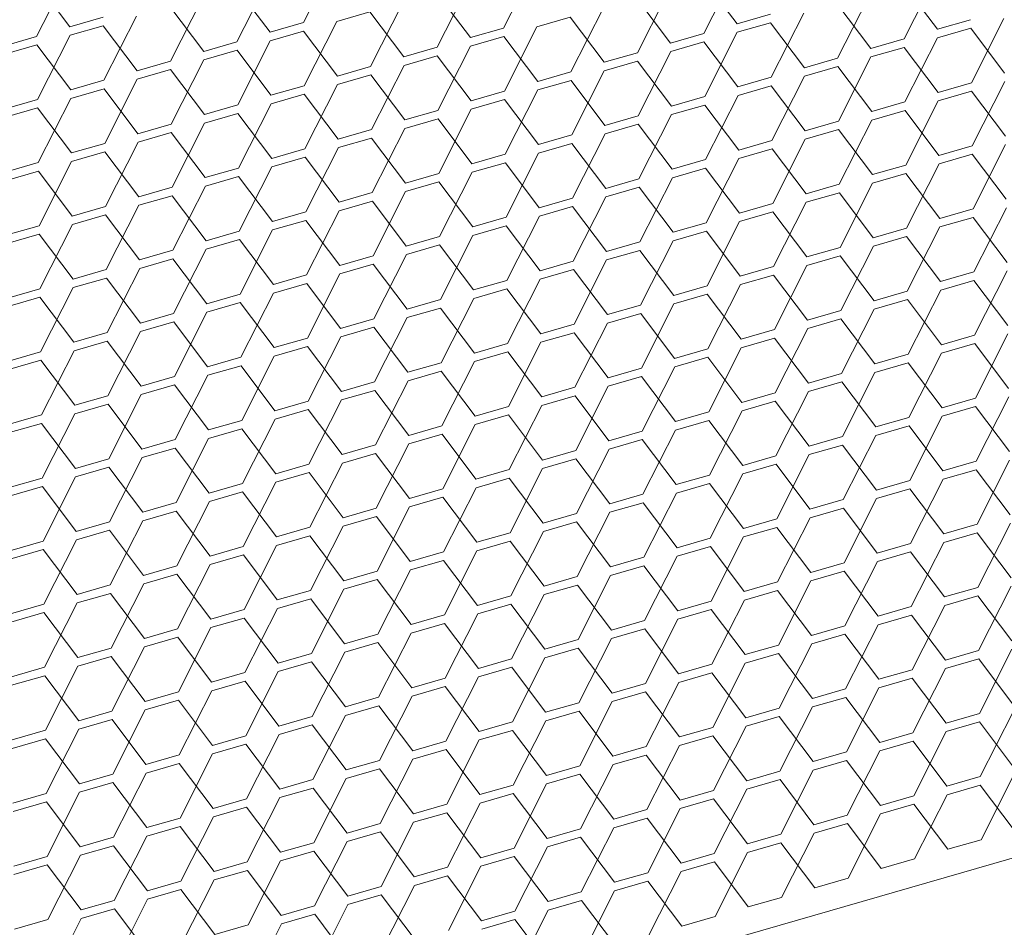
# Model space of a CAD drawing. Header units: millimetres. Extents: x 3925 to 5043, y -86 to 778.
# Tile 319 of 439: x 4962 to 4969, y 326 to 332. Entities that reach past the tile are written whole.
import ezdxf

# ---------------------------------------------------------------- set-up
doc = ezdxf.new("R2010")
doc.units = ezdxf.units.MM
doc.header["$LTSCALE"] = 46.255
doc.layers.add('H30K-DUST-FIDXF_CONTINUOUS_LINE', color=7, linetype='CONTINUOUS')

msp = doc.modelspace()

# ---------------------------------------------------------------- linework, layer by layer
at = {"layer": 'H30K-DUST-FIDXF_CONTINUOUS_LINE', "color": 7, "linetype": 'Continuous', "lineweight": 0}
for p, q in [((5007.8034, 337.9865), (4944.5659, 319.7087)), ((4964.0042, 332.2703), (4964.2215, 332.699)), ((4965.3409, 332.2342), (4965.5582, 332.6629)), ((4966.6775, 332.1981), (4966.8948, 332.6267)), ((4962.2238, 332.1782), (4962.4411, 332.6069)), ((4963.5605, 332.1421), (4963.7777, 332.5707)), ((4966.8994, 332.2622), (4966.6729, 332.5626)), ((4968.0142, 332.1619), (4968.2315, 332.5906)), ((4962.4457, 332.2423), (4962.2192, 332.5427)), ((4963.7824, 332.2062), (4963.5559, 332.5066)), ((4964.8971, 332.1059), (4965.1144, 332.5346)), ((4966.2338, 332.0698), (4966.451, 332.4985)), ((4968.2361, 332.2261), (4968.0096, 332.5265)), ((4963.1167, 332.0138), (4963.334, 332.4425)), ((4965.119, 332.1701), (4964.8925, 332.4705)), ((4966.4557, 332.1339), (4966.2291, 332.4343)), ((4967.5704, 332.0337), (4967.7877, 332.4623)), ((4963.3386, 332.0779), (4963.1121, 332.3783)), ((4964.4533, 331.9777), (4964.6706, 332.4063)), ((4965.79, 331.9415), (4966.0073, 332.3702)), ((4967.7923, 332.0978), (4967.5658, 332.3982)), ((4962.4457, 332.2423), (4962.6676, 332.3065)), ((4962.6729, 331.8855), (4962.8902, 332.3142)), ((4964.4487, 332.3422), (4964.2268, 332.2781)), ((4964.6752, 332.0418), (4964.4487, 332.3422)), ((4965.7854, 332.3061), (4965.5635, 332.2419)), ((4966.0119, 332.0057), (4965.7854, 332.3061)), ((4966.8994, 332.2622), (4967.1213, 332.3263)), ((4967.1266, 331.9054), (4967.3439, 332.3341)), ((4968.4633, 331.8693), (4968.6806, 332.2979)), ((4962.6683, 332.2501), (4962.4464, 332.1859)), ((4962.8948, 331.9497), (4962.6683, 332.2501)), ((4963.7824, 332.2062), (4964.0042, 332.2703)), ((4964.0096, 331.8494), (4964.2268, 332.2781)), ((4965.119, 332.1701), (4965.3409, 332.2342)), ((4965.3462, 331.8133), (4965.5635, 332.2419)), ((4967.122, 332.2699), (4966.9001, 332.2058)), ((4967.3485, 331.9695), (4967.122, 332.2699)), ((4968.2361, 332.2261), (4968.458, 332.2902)), ((4968.4587, 332.2338), (4968.2368, 332.1697)), ((4968.6852, 331.9334), (4968.4587, 332.2338)), ((4962.0019, 332.1141), (4962.2238, 332.1782)), ((4962.2292, 331.7573), (4962.4464, 332.1859)), ((4964.005, 332.2139), (4963.7831, 332.1498)), ((4964.2315, 331.9135), (4964.005, 332.2139)), ((4965.3416, 332.1778), (4965.1197, 332.1137)), ((4965.5681, 331.8774), (4965.3416, 332.1778)), ((4966.4557, 332.1339), (4966.6775, 332.1981)), ((4966.6829, 331.7771), (4966.9001, 332.2058)), ((4968.0195, 331.741), (4968.2368, 332.1697)), ((4962.2245, 332.1218), (4962.0027, 332.0577)), ((4962.451, 331.8214), (4962.2245, 332.1218)), ((4963.3386, 332.0779), (4963.5605, 332.1421)), ((4963.5658, 331.7211), (4963.7831, 332.1498)), ((4964.6752, 332.0418), (4964.8971, 332.1059)), ((4964.9025, 331.685), (4965.1197, 332.1137)), ((4966.6783, 332.1417), (4966.4564, 332.0775)), ((4966.9048, 331.8413), (4966.6783, 332.1417)), ((4967.7923, 332.0978), (4968.0142, 332.1619)), ((4968.0149, 332.1055), (4967.793, 332.0414)), ((4968.2414, 331.8051), (4968.0149, 332.1055)), ((4963.5612, 332.0857), (4963.3393, 332.0215)), ((4963.7877, 331.7853), (4963.5612, 332.0857)), ((4964.8978, 332.0495), (4964.6759, 331.9854)), ((4965.1243, 331.7491), (4964.8978, 332.0495)), ((4966.0119, 332.0057), (4966.2338, 332.0698)), ((4966.2391, 331.6489), (4966.4564, 332.0775)), ((4967.3485, 331.9695), (4967.5704, 332.0337)), ((4967.5757, 331.6127), (4967.793, 332.0414)), ((4962.8948, 331.9497), (4963.1167, 332.0138)), ((4963.122, 331.5929), (4963.3393, 332.0215)), ((4964.2315, 331.9135), (4964.4533, 331.9777)), ((4964.4587, 331.5567), (4964.6759, 331.9854)), ((4966.2345, 332.0134), (4966.0126, 331.9493)), ((4966.461, 331.713), (4966.2345, 332.0134)), ((4967.5711, 331.9773), (4967.3492, 331.9131)), ((4967.7976, 331.6769), (4967.5711, 331.9773)), ((4963.1174, 331.9574), (4962.8955, 331.8933)), ((4963.3439, 331.657), (4963.1174, 331.9574)), ((4964.4541, 331.9213), (4964.2322, 331.8571)), ((4964.6806, 331.6209), (4964.4541, 331.9213)), ((4965.5681, 331.8774), (4965.79, 331.9415)), ((4965.7953, 331.5206), (4966.0126, 331.9493)), ((4966.9048, 331.8413), (4967.1266, 331.9054)), ((4967.132, 331.4845), (4967.3492, 331.9131)), ((4962.451, 331.8214), (4962.6729, 331.8855)), ((4962.6783, 331.4646), (4962.8955, 331.8933)), ((4963.7877, 331.7853), (4964.0096, 331.8494)), ((4964.0149, 331.4285), (4964.2322, 331.8571)), ((4965.7907, 331.8851), (4965.5688, 331.821)), ((4966.0172, 331.5847), (4965.7907, 331.8851)), ((4967.1274, 331.849), (4966.9055, 331.7849)), ((4967.3539, 331.5486), (4967.1274, 331.849)), ((4968.2414, 331.8051), (4968.4633, 331.8693)), ((4968.4686, 331.4483), (4968.6859, 331.877)), ((4962.6736, 331.8291), (4962.4518, 331.765)), ((4962.9001, 331.5287), (4962.6736, 331.8291)), ((4964.0103, 331.793), (4963.7884, 331.7289)), ((4964.2368, 331.4926), (4964.0103, 331.793)), ((4965.1243, 331.7491), (4965.3462, 331.8133)), ((4965.3516, 331.3923), (4965.5688, 331.821)), ((4966.461, 331.713), (4966.6829, 331.7771)), ((4966.6882, 331.3562), (4966.9055, 331.7849)), ((4968.464, 331.8129), (4968.2421, 331.7487)), ((4968.6905, 331.5125), (4968.464, 331.8129)), ((4962.0073, 331.6931), (4962.2292, 331.7573)), ((4962.2345, 331.3363), (4962.4518, 331.765)), ((4963.3439, 331.657), (4963.5658, 331.7211)), ((4963.5711, 331.3002), (4963.7884, 331.7289)), ((4965.3469, 331.7569), (4965.1251, 331.6927)), ((4965.5734, 331.4565), (4965.3469, 331.7569)), ((4966.6836, 331.7207), (4966.4617, 331.6566)), ((4966.9101, 331.4203), (4966.6836, 331.7207)), ((4967.7976, 331.6769), (4968.0195, 331.741)), ((4968.0248, 331.3201), (4968.2421, 331.7487)), ((4962.2299, 331.7009), (4962.008, 331.6367)), ((4962.4564, 331.4005), (4962.2299, 331.7009)), ((4963.5665, 331.6647), (4963.3446, 331.6006)), ((4963.793, 331.3643), (4963.5665, 331.6647)), ((4964.6806, 331.6209), (4964.9025, 331.685)), ((4964.9078, 331.2641), (4965.1251, 331.6927)), ((4966.0172, 331.5847), (4966.2391, 331.6489)), ((4966.2444, 331.2279), (4966.4617, 331.6566)), ((4968.0202, 331.6846), (4967.7983, 331.6205)), ((4968.2467, 331.3842), (4968.0202, 331.6846)), ((4962.9001, 331.5287), (4963.122, 331.5929)), ((4963.1274, 331.1719), (4963.3446, 331.6006)), ((4964.9032, 331.6286), (4964.6813, 331.5645)), ((4965.1297, 331.3282), (4964.9032, 331.6286)), ((4966.2398, 331.5925), (4966.0179, 331.5283)), ((4966.4663, 331.2921), (4966.2398, 331.5925)), ((4967.3539, 331.5486), (4967.5757, 331.6127)), ((4967.5811, 331.1918), (4967.7983, 331.6205)), ((4963.1227, 331.5365), (4962.9009, 331.4723)), ((4963.3492, 331.2361), (4963.1227, 331.5365)), ((4964.2368, 331.4926), (4964.4587, 331.5567)), ((4964.464, 331.1358), (4964.6813, 331.5645)), ((4965.5734, 331.4565), (4965.7953, 331.5206)), ((4965.8007, 331.0997), (4966.0179, 331.5283)), ((4967.5765, 331.5563), (4967.3546, 331.4922)), ((4967.803, 331.2559), (4967.5765, 331.5563)), ((4962.4564, 331.4005), (4962.6783, 331.4646)), ((4962.6836, 331.0437), (4962.9009, 331.4723)), ((4964.4594, 331.5003), (4964.2375, 331.4362)), ((4964.6859, 331.1999), (4964.4594, 331.5003)), ((4965.796, 331.4642), (4965.5742, 331.4001)), ((4966.0225, 331.1638), (4965.796, 331.4642)), ((4966.9101, 331.4203), (4967.132, 331.4845)), ((4967.1373, 331.0635), (4967.3546, 331.4922)), ((4968.2467, 331.3842), (4968.4686, 331.4483)), ((4968.4739, 331.0274), (4968.6912, 331.4561)), ((4962.679, 331.4082), (4962.4571, 331.3441)), ((4962.9055, 331.1078), (4962.679, 331.4082)), ((4963.793, 331.3643), (4964.0149, 331.4285)), ((4964.0202, 331.0075), (4964.2375, 331.4362)), ((4965.1297, 331.3282), (4965.3516, 331.3923)), ((4965.3569, 330.9714), (4965.5742, 331.4001)), ((4967.1327, 331.4281), (4966.9108, 331.3639)), ((4967.3592, 331.1277), (4967.1327, 331.4281)), ((4968.4693, 331.3919), (4968.2474, 331.3278)), ((4968.6958, 331.0915), (4968.4693, 331.3919)), ((4962.0126, 331.2722), (4962.2345, 331.3363)), ((4962.2398, 330.9154), (4962.4571, 331.3441)), ((4964.0156, 331.3721), (4963.7937, 331.3079)), ((4964.2421, 331.0717), (4964.0156, 331.3721)), ((4965.3523, 331.3359), (4965.1304, 331.2718)), ((4965.5788, 331.0355), (4965.3523, 331.3359)), ((4966.4663, 331.2921), (4966.6882, 331.3562)), ((4966.6935, 330.9353), (4966.9108, 331.3639)), ((4967.803, 331.2559), (4968.0248, 331.3201)), ((4968.0302, 330.8991), (4968.2474, 331.3278)), ((4962.2352, 331.2799), (4962.0133, 331.2158)), ((4962.4617, 330.9795), (4962.2352, 331.2799)), ((4963.3492, 331.2361), (4963.5711, 331.3002)), ((4963.5718, 331.2438), (4963.35, 331.1797)), ((4963.7984, 330.9434), (4963.5718, 331.2438)), ((4963.5765, 330.8793), (4963.7937, 331.3079)), ((4964.6859, 331.1999), (4964.9078, 331.2641)), ((4964.9131, 330.8431), (4965.1304, 331.2718)), ((4966.6889, 331.2998), (4966.467, 331.2357)), ((4966.9154, 330.9994), (4966.6889, 331.2998)), ((4968.0256, 331.2637), (4967.8037, 331.1995)), ((4968.2521, 330.9633), (4968.0256, 331.2637)), ((4963.1327, 330.751), (4963.35, 331.1797)), ((4964.9085, 331.2077), (4964.6866, 331.1435)), ((4965.135, 330.9073), (4964.9085, 331.2077)), ((4966.0225, 331.1638), (4966.2444, 331.2279)), ((4966.2498, 330.807), (4966.467, 331.2357)), ((4967.3592, 331.1277), (4967.5811, 331.1918)), ((4967.5864, 330.7709), (4967.8037, 331.1995)), ((4962.9055, 331.1078), (4963.1274, 331.1719)), ((4963.1281, 331.1155), (4962.9062, 331.0514)), ((4963.3546, 330.8151), (4963.1281, 331.1155)), ((4964.2421, 331.0717), (4964.464, 331.1358)), ((4964.4693, 330.7149), (4964.6866, 331.1435)), ((4966.2451, 331.1715), (4966.0233, 331.1074)), ((4966.4716, 330.8711), (4966.2451, 331.1715)), ((4967.5818, 331.1354), (4967.3599, 331.0713)), ((4967.8083, 330.835), (4967.5818, 331.1354)), ((4962.6889, 330.6227), (4962.9062, 331.0514)), ((4964.4647, 331.0794), (4964.2428, 331.0153)), ((4964.6912, 330.779), (4964.4647, 331.0794)), ((4965.5788, 331.0355), (4965.8007, 331.0997)), ((4965.806, 330.6787), (4966.0233, 331.1074)), ((4966.9154, 330.9994), (4967.1373, 331.0635)), ((4967.1426, 330.6426), (4967.3599, 331.0713)), ((4962.4617, 330.9795), (4962.6836, 331.0437)), ((4962.6843, 330.9873), (4962.4624, 330.9231)), ((4962.9108, 330.6869), (4962.6843, 330.9873)), ((4963.7984, 330.9434), (4964.0202, 331.0075)), ((4964.0256, 330.5866), (4964.2428, 331.0153)), ((4965.8014, 331.0433), (4965.5795, 330.9791)), ((4966.0279, 330.7429), (4965.8014, 331.0433)), ((4967.138, 331.0071), (4966.9161, 330.943)), ((4967.3645, 330.7067), (4967.138, 331.0071)), ((4968.2521, 330.9633), (4968.4739, 331.0274)), ((4968.4793, 330.6065), (4968.6966, 331.0351)), ((4962.0179, 330.8513), (4962.2398, 330.9154)), ((4962.2451, 330.4945), (4962.4624, 330.9231)), ((4964.021, 330.9511), (4963.7991, 330.887)), ((4964.2475, 330.6507), (4964.021, 330.9511)), ((4965.135, 330.9073), (4965.3569, 330.9714)), ((4965.3576, 330.915), (4965.1357, 330.8509)), ((4965.5841, 330.6146), (4965.3576, 330.915)), ((4965.3622, 330.5505), (4965.5795, 330.9791)), ((4966.4716, 330.8711), (4966.6935, 330.9353)), ((4966.6989, 330.5143), (4966.9161, 330.943)), ((4968.4747, 330.971), (4968.2528, 330.9069)), ((4968.7012, 330.6706), (4968.4747, 330.971)), ((4962.2405, 330.859), (4962.0186, 330.7949)), ((4962.467, 330.5586), (4962.2405, 330.859)), ((4963.3546, 330.8151), (4963.5765, 330.8793)), ((4963.5818, 330.4583), (4963.7991, 330.887)), ((4964.9184, 330.4222), (4965.1357, 330.8509)), ((4966.6942, 330.8789), (4966.4724, 330.8147)), ((4966.9207, 330.5785), (4966.6942, 330.8789)), ((4967.8083, 330.835), (4968.0302, 330.8991)), ((4968.0355, 330.4782), (4968.2528, 330.9069)), ((4963.5772, 330.8229), (4963.3553, 330.7587)), ((4963.8037, 330.5225), (4963.5772, 330.8229)), ((4964.6912, 330.779), (4964.9131, 330.8431)), ((4964.9138, 330.7867), (4964.6919, 330.7226)), ((4965.1403, 330.4863), (4964.9138, 330.7867)), ((4966.0279, 330.7429), (4966.2498, 330.807)), ((4966.2551, 330.3861), (4966.4724, 330.8147)), ((4968.0309, 330.8427), (4967.809, 330.7786)), ((4968.2574, 330.5423), (4968.0309, 330.8427)), ((4962.9108, 330.6869), (4963.1327, 330.751)), ((4963.138, 330.3301), (4963.3553, 330.7587)), ((4964.4747, 330.2939), (4964.6919, 330.7226)), ((4966.2505, 330.7506), (4966.0286, 330.6865)), ((4966.477, 330.4502), (4966.2505, 330.7506)), ((4967.3645, 330.7067), (4967.5864, 330.7709)), ((4967.5917, 330.3499), (4967.809, 330.7786)), ((4963.1334, 330.6946), (4962.9115, 330.6305)), ((4963.3599, 330.3942), (4963.1334, 330.6946)), ((4964.2475, 330.6507), (4964.4693, 330.7149)), ((4964.4701, 330.6585), (4964.2482, 330.5943)), ((4964.6966, 330.3581), (4964.4701, 330.6585)), ((4965.5841, 330.6146), (4965.806, 330.6787)), ((4965.8113, 330.2578), (4966.0286, 330.6865)), ((4967.5871, 330.7145), (4967.3652, 330.6503)), ((4967.8136, 330.4141), (4967.5871, 330.7145)), ((4962.467, 330.5586), (4962.6889, 330.6227)), ((4962.6943, 330.2018), (4962.9115, 330.6305)), ((4963.8037, 330.5225), (4964.0256, 330.5866)), ((4964.0309, 330.1657), (4964.2482, 330.5943)), ((4965.8067, 330.6223), (4965.5848, 330.5582)), ((4966.0332, 330.3219), (4965.8067, 330.6223)), ((4966.9207, 330.5785), (4967.1426, 330.6426)), ((4967.148, 330.2217), (4967.3652, 330.6503)), ((4968.2574, 330.5423), (4968.4793, 330.6065)), ((4968.4846, 330.1855), (4968.7019, 330.6142)), ((4962.6896, 330.5663), (4962.4677, 330.5022)), ((4962.9161, 330.2659), (4962.6896, 330.5663)), ((4964.0263, 330.5302), (4963.8044, 330.4661)), ((4964.2528, 330.2298), (4964.0263, 330.5302)), ((4965.1403, 330.4863), (4965.3622, 330.5505)), ((4965.3675, 330.1295), (4965.5848, 330.5582)), ((4966.7042, 330.0934), (4966.9215, 330.5221)), ((4967.1433, 330.5862), (4966.9215, 330.5221)), ((4967.3699, 330.2858), (4967.1433, 330.5862)), ((4968.48, 330.5501), (4968.2581, 330.4859)), ((4968.7065, 330.2497), (4968.48, 330.5501)), ((4962.0233, 330.4303), (4962.2451, 330.4945)), ((4962.2505, 330.0735), (4962.4677, 330.5022)), ((4963.3599, 330.3942), (4963.5818, 330.4583)), ((4963.5871, 330.0374), (4963.8044, 330.4661)), ((4965.3629, 330.4941), (4965.141, 330.4299)), ((4965.5894, 330.1937), (4965.3629, 330.4941)), ((4966.477, 330.4502), (4966.6989, 330.5143)), ((4966.6996, 330.4579), (4966.4777, 330.3938)), ((4966.9261, 330.1575), (4966.6996, 330.4579)), ((4967.8136, 330.4141), (4968.0355, 330.4782)), ((4968.0408, 330.0573), (4968.2581, 330.4859)), ((4962.2459, 330.4381), (4962.024, 330.3739)), ((4962.4724, 330.1377), (4962.2459, 330.4381)), ((4963.5825, 330.4019), (4963.3606, 330.3378)), ((4963.809, 330.1015), (4963.5825, 330.4019)), ((4964.6966, 330.3581), (4964.9184, 330.4222)), ((4964.9238, 330.0013), (4965.141, 330.4299)), ((4966.2604, 329.9651), (4966.4777, 330.3938)), ((4968.0362, 330.4218), (4967.8143, 330.3577)), ((4968.2627, 330.1214), (4968.0362, 330.4218)), ((4962.9161, 330.2659), (4963.138, 330.3301)), ((4963.1434, 329.9091), (4963.3606, 330.3378)), ((4964.9192, 330.3658), (4964.6973, 330.3017)), ((4965.1457, 330.0654), (4964.9192, 330.3658)), ((4966.0332, 330.3219), (4966.2551, 330.3861)), ((4966.2558, 330.3297), (4966.0339, 330.2655)), ((4966.4823, 330.0293), (4966.2558, 330.3297)), ((4967.3699, 330.2858), (4967.5917, 330.3499)), ((4967.5971, 329.929), (4967.8143, 330.3577)), ((4963.1387, 330.2737), (4962.9169, 330.2095)), ((4963.3652, 329.9733), (4963.1387, 330.2737)), ((4964.2528, 330.2298), (4964.4747, 330.2939)), ((4964.48, 329.873), (4964.6973, 330.3017)), ((4965.5894, 330.1937), (4965.8113, 330.2578)), ((4965.8166, 329.8369), (4966.0339, 330.2655)), ((4967.5925, 330.2935), (4967.3706, 330.2294)), ((4967.819, 329.9931), (4967.5925, 330.2935)), ((4962.4724, 330.1377), (4962.6943, 330.2018)), ((4962.6996, 329.7809), (4962.9169, 330.2095)), ((4964.4754, 330.2375), (4964.2535, 330.1734)), ((4964.7019, 329.9371), (4964.4754, 330.2375)), ((4965.812, 330.2014), (4965.5901, 330.1373)), ((4966.0385, 329.901), (4965.812, 330.2014)), ((4966.9261, 330.1575), (4967.148, 330.2217)), ((4967.1533, 329.8007), (4967.3706, 330.2294)), ((4968.4899, 329.7646), (4968.7072, 330.1933)), ((4962.695, 330.1454), (4962.4731, 330.0813)), ((4962.9215, 329.845), (4962.695, 330.1454)), ((4963.809, 330.1015), (4964.0309, 330.1657)), ((4964.0362, 329.7447), (4964.2535, 330.1734)), ((4965.1457, 330.0654), (4965.3675, 330.1295)), ((4965.3729, 329.7086), (4965.5901, 330.1373)), ((4967.1487, 330.1653), (4966.9268, 330.1011)), ((4967.3752, 329.8649), (4967.1487, 330.1653)), ((4968.2627, 330.1214), (4968.4846, 330.1855)), ((4968.4853, 330.1291), (4968.2634, 330.065)), ((4968.7118, 329.8287), (4968.4853, 330.1291)), ((4962.0286, 330.0094), (4962.2505, 330.0735)), ((4962.2558, 329.6526), (4962.4731, 330.0813)), ((4964.0316, 330.1093), (4963.8097, 330.0452)), ((4964.2581, 329.8089), (4964.0316, 330.1093)), ((4965.3683, 330.0732), (4965.1464, 330.009)), ((4965.5948, 329.7727), (4965.3683, 330.0732)), ((4966.4823, 330.0293), (4966.7042, 330.0934)), ((4966.7095, 329.6725), (4966.9268, 330.1011)), ((4968.0462, 329.6363), (4968.2634, 330.065)), ((4962.2512, 330.0172), (4962.0293, 329.953)), ((4962.4777, 329.7167), (4962.2512, 330.0172)), ((4963.3652, 329.9733), (4963.5871, 330.0374)), ((4963.5925, 329.6165), (4963.8097, 330.0452)), ((4964.7019, 329.9371), (4964.9238, 330.0013)), ((4964.9291, 329.5803), (4965.1464, 330.009)), ((4966.7049, 330.037), (4966.483, 329.9729)), ((4966.9314, 329.7366), (4966.7049, 330.037)), ((4967.819, 329.9931), (4968.0408, 330.0573)), ((4968.0416, 330.0009), (4967.8197, 329.9368)), ((4968.2681, 329.7005), (4968.0416, 330.0009)), ((4963.5878, 329.981), (4963.366, 329.9169)), ((4963.8143, 329.6806), (4963.5878, 329.981)), ((4964.9245, 329.9449), (4964.7026, 329.8808)), ((4965.151, 329.6445), (4964.9245, 329.9449)), ((4966.0385, 329.901), (4966.2604, 329.9651)), ((4966.2658, 329.5442), (4966.483, 329.9729)), ((4967.6024, 329.5081), (4967.8197, 329.9368)), ((4962.9215, 329.845), (4963.1434, 329.9091)), ((4963.1487, 329.4882), (4963.366, 329.9169)), ((4964.2581, 329.8089), (4964.48, 329.873)), ((4964.4853, 329.4521), (4964.7026, 329.8808)), ((4966.2611, 329.9088), (4966.0392, 329.8446)), ((4966.4876, 329.6083), (4966.2611, 329.9088)), ((4967.3752, 329.8649), (4967.5971, 329.929)), ((4967.5978, 329.8726), (4967.3759, 329.8085)), ((4967.8243, 329.5722), (4967.5978, 329.8726)), ((4963.1441, 329.8528), (4962.9222, 329.7886)), ((4963.3706, 329.5523), (4963.1441, 329.8528)), ((4964.4807, 329.8166), (4964.2588, 329.7525)), ((4964.7072, 329.5162), (4964.4807, 329.8166)), ((4965.5948, 329.7727), (4965.8166, 329.8369)), ((4965.822, 329.4159), (4966.0392, 329.8446)), ((4966.9314, 329.7366), (4967.1533, 329.8007)), ((4967.1586, 329.3798), (4967.3759, 329.8085)), ((4962.4777, 329.7167), (4962.6996, 329.7809)), ((4962.7049, 329.36), (4962.9222, 329.7886)), ((4963.8143, 329.6806), (4964.0362, 329.7447)), ((4964.0416, 329.3238), (4964.2588, 329.7525)), ((4965.8174, 329.7805), (4965.5955, 329.7164)), ((4966.0439, 329.4801), (4965.8174, 329.7805)), ((4967.154, 329.7444), (4966.9321, 329.6802)), ((4967.3805, 329.4439), (4967.154, 329.7444)), ((4968.2681, 329.7005), (4968.4899, 329.7646)), ((4968.4953, 329.3437), (4968.7125, 329.7724)), ((4962.7003, 329.7245), (4962.4784, 329.6604)), ((4962.9268, 329.4241), (4962.7003, 329.7245)), ((4964.0369, 329.6884), (4963.8151, 329.6242)), ((4964.2634, 329.388), (4964.0369, 329.6884)), ((4965.151, 329.6445), (4965.3729, 329.7086)), ((4965.3782, 329.2877), (4965.5955, 329.7164)), ((4966.4876, 329.6083), (4966.7095, 329.6725)), ((4966.7149, 329.2516), (4966.9321, 329.6802)), ((4968.4907, 329.7082), (4968.2688, 329.6441)), ((4968.7172, 329.4078), (4968.4907, 329.7082)), ((4962.0339, 329.5885), (4962.2558, 329.6526)), ((4962.2611, 329.2317), (4962.4784, 329.6604)), ((4963.3706, 329.5523), (4963.5925, 329.6165)), ((4963.5978, 329.1956), (4963.8151, 329.6242)), ((4965.3736, 329.6522), (4965.1517, 329.5881)), ((4965.6001, 329.3518), (4965.3736, 329.6522)), ((4966.7102, 329.6161), (4966.4884, 329.552)), ((4966.9367, 329.3157), (4966.7102, 329.6161)), ((4967.8243, 329.5722), (4968.0462, 329.6363)), ((4968.0515, 329.2154), (4968.2688, 329.6441)), ((4962.2565, 329.5962), (4962.0346, 329.5321)), ((4962.483, 329.2958), (4962.2565, 329.5962)), ((4963.5932, 329.5601), (4963.3713, 329.496)), ((4963.8197, 329.2597), (4963.5932, 329.5601)), ((4964.7072, 329.5162), (4964.9291, 329.5803)), ((4964.9344, 329.1594), (4965.1517, 329.5881)), ((4966.0439, 329.4801), (4966.2658, 329.5442)), ((4966.2711, 329.1233), (4966.4884, 329.552)), ((4968.0469, 329.58), (4967.825, 329.5158)), ((4968.2734, 329.2796), (4968.0469, 329.58)), ((4962.9268, 329.4241), (4963.1487, 329.4882)), ((4963.154, 329.0673), (4963.3713, 329.496)), ((4964.9298, 329.524), (4964.7079, 329.4598)), ((4965.1563, 329.2236), (4964.9298, 329.524)), ((4966.2665, 329.4878), (4966.0446, 329.4237)), ((4966.493, 329.1874), (4966.2665, 329.4878)), ((4967.3805, 329.4439), (4967.6024, 329.5081)), ((4967.6077, 329.0872), (4967.825, 329.5158)), ((4963.1494, 329.4318), (4962.9275, 329.3677)), ((4963.3759, 329.1314), (4963.1494, 329.4318)), ((4964.2634, 329.388), (4964.4853, 329.4521)), ((4964.4907, 329.0312), (4964.7079, 329.4598)), ((4965.6001, 329.3518), (4965.822, 329.4159)), ((4965.8273, 328.995), (4966.0446, 329.4237)), ((4967.6031, 329.4517), (4967.3812, 329.3876)), ((4967.8296, 329.1513), (4967.6031, 329.4517)), ((4962.483, 329.2958), (4962.7049, 329.36)), ((4962.7102, 328.939), (4962.9275, 329.3677)), ((4964.486, 329.3957), (4964.2642, 329.3316)), ((4964.7126, 329.0953), (4964.486, 329.3957)), ((4965.8227, 329.3596), (4965.6008, 329.2954)), ((4966.0492, 329.0592), (4965.8227, 329.3596)), ((4966.9367, 329.3157), (4967.1586, 329.3798)), ((4967.164, 328.9589), (4967.3812, 329.3876)), ((4968.2734, 329.2796), (4968.4953, 329.3437)), ((4968.5006, 328.9228), (4968.7179, 329.3514)), ((4962.7056, 329.3036), (4962.4837, 329.2394)), ((4962.9321, 329.0032), (4962.7056, 329.3036)), ((4963.8197, 329.2597), (4964.0416, 329.3238)), ((4964.0469, 328.9029), (4964.2642, 329.3316)), ((4965.1563, 329.2236), (4965.3782, 329.2877)), ((4965.3835, 328.8668), (4965.6008, 329.2954)), ((4967.1593, 329.3234), (4966.9375, 329.2593)), ((4967.3858, 329.023), (4967.1593, 329.3234)), ((4968.496, 329.2873), (4968.2741, 329.2232)), ((4968.7225, 328.9869), (4968.496, 329.2873)), ((4962.0393, 329.1676), (4962.2611, 329.2317)), ((4962.2665, 328.8108), (4962.4837, 329.2394)), ((4964.0423, 329.2674), (4963.8204, 329.2033)), ((4964.2688, 328.967), (4964.0423, 329.2674)), ((4965.3789, 329.2313), (4965.157, 329.1672)), ((4965.6054, 328.9309), (4965.3789, 329.2313)), ((4966.493, 329.1874), (4966.7149, 329.2516)), ((4966.7202, 328.8306), (4966.9375, 329.2593)), ((4967.8296, 329.1513), (4968.0515, 329.2154)), ((4968.0568, 328.7945), (4968.2741, 329.2232)), ((4962.2619, 329.1753), (4962.04, 329.1112)), ((4962.4884, 328.8749), (4962.2619, 329.1753)), ((4963.3759, 329.1314), (4963.5978, 329.1956)), ((4963.6031, 328.7746), (4963.8204, 329.2033)), ((4964.7126, 329.0953), (4964.9344, 329.1594)), ((4964.9398, 328.7385), (4965.157, 329.1672)), ((4966.7156, 329.1952), (4966.4937, 329.131)), ((4966.9421, 328.8948), (4966.7156, 329.1952)), ((4968.0522, 329.159), (4967.8303, 329.0949)), ((4968.2787, 328.8586), (4968.0522, 329.159)), ((4963.1593, 328.6464), (4963.3766, 329.075)), ((4963.5985, 329.1392), (4963.3766, 329.075)), ((4963.825, 328.8388), (4963.5985, 329.1392)), ((4964.9352, 329.103), (4964.7133, 329.0389)), ((4965.1617, 328.8026), (4964.9352, 329.103)), ((4966.0492, 329.0592), (4966.2711, 329.1233)), ((4966.2764, 328.7024), (4966.4937, 329.131)), ((4967.3858, 329.023), (4967.6077, 329.0872)), ((4967.6131, 328.6662), (4967.8303, 329.0949)), ((4962.9321, 329.0032), (4963.154, 329.0673)), ((4963.1547, 329.0109), (4962.9328, 328.9468)), ((4963.3812, 328.7105), (4963.1547, 329.0109)), ((4964.2688, 328.967), (4964.4907, 329.0312)), ((4964.496, 328.6102), (4964.7133, 329.0389)), ((4966.2718, 329.0669), (4966.0499, 329.0028)), ((4966.4983, 328.7665), (4966.2718, 329.0669)), ((4967.6084, 329.0308), (4967.3866, 328.9666)), ((4967.8349, 328.7304), (4967.6084, 329.0308)), ((4962.7156, 328.5181), (4962.9328, 328.9468)), ((4964.4914, 328.9748), (4964.2695, 328.9106)), ((4964.7179, 328.6744), (4964.4914, 328.9748)), ((4965.6054, 328.9309), (4965.8273, 328.995)), ((4965.8326, 328.5741), (4966.0499, 329.0028)), ((4966.9421, 328.8948), (4967.164, 328.9589)), ((4967.1693, 328.538), (4967.3866, 328.9666)), ((4962.4884, 328.8749), (4962.7102, 328.939)), ((4962.711, 328.8826), (4962.4891, 328.8185)), ((4962.9375, 328.5822), (4962.711, 328.8826)), ((4963.825, 328.8388), (4964.0469, 328.9029)), ((4964.0522, 328.482), (4964.2695, 328.9106)), ((4965.828, 328.9386), (4965.6061, 328.8745)), ((4966.0545, 328.6382), (4965.828, 328.9386)), ((4967.1647, 328.9025), (4966.9428, 328.8384)), ((4967.3912, 328.6021), (4967.1647, 328.9025)), ((4968.2787, 328.8586), (4968.5006, 328.9228)), ((4968.5059, 328.5018), (4968.7232, 328.9305)), ((4962.2718, 328.3898), (4962.4891, 328.8185)), ((4964.0476, 328.8465), (4963.8257, 328.7824)), ((4964.2741, 328.5461), (4964.0476, 328.8465)), ((4965.1617, 328.8026), (4965.3835, 328.8668)), ((4965.3889, 328.4458), (4965.6061, 328.8745)), ((4966.4983, 328.7665), (4966.7202, 328.8306)), ((4966.7255, 328.4097), (4966.9428, 328.8384)), ((4968.5013, 328.8664), (4968.2794, 328.8022)), ((4968.7278, 328.566), (4968.5013, 328.8664)), ((4962.0446, 328.7466), (4962.2665, 328.8108)), ((4962.2672, 328.7544), (4962.0453, 328.6902)), ((4962.4937, 328.454), (4962.2672, 328.7544)), ((4963.3812, 328.7105), (4963.6031, 328.7746)), ((4963.6085, 328.3537), (4963.8257, 328.7824)), ((4964.9451, 328.3176), (4965.1624, 328.7462)), ((4965.3843, 328.8104), (4965.1624, 328.7462)), ((4965.6108, 328.51), (4965.3843, 328.8104)), ((4966.7209, 328.7742), (4966.499, 328.7101)), ((4966.9474, 328.4738), (4966.7209, 328.7742)), ((4967.8349, 328.7304), (4968.0568, 328.7945)), ((4968.0622, 328.3736), (4968.2794, 328.8022)), ((4963.6038, 328.7182), (4963.3819, 328.6541)), ((4963.8303, 328.4178), (4963.6038, 328.7182)), ((4964.7179, 328.6744), (4964.9398, 328.7385)), ((4964.9405, 328.6821), (4964.7186, 328.618)), ((4965.167, 328.3817), (4964.9405, 328.6821)), ((4966.0545, 328.6382), (4966.2764, 328.7024)), ((4966.2817, 328.2814), (4966.499, 328.7101)), ((4968.0575, 328.7381), (4967.8357, 328.674)), ((4968.2841, 328.4377), (4968.0575, 328.7381)), ((4962.9375, 328.5822), (4963.1593, 328.6464)), ((4963.1647, 328.2254), (4963.3819, 328.6541)), ((4964.5013, 328.1893), (4964.7186, 328.618)), ((4966.2771, 328.646), (4966.0552, 328.5818)), ((4966.5036, 328.3456), (4966.2771, 328.646)), ((4967.3912, 328.6021), (4967.6131, 328.6662)), ((4967.6184, 328.2453), (4967.8357, 328.674)), ((4963.1601, 328.59), (4962.9382, 328.5258)), ((4963.3866, 328.2896), (4963.1601, 328.59)), ((4964.2741, 328.5461), (4964.496, 328.6102)), ((4964.4967, 328.5538), (4964.2748, 328.4897)), ((4964.7232, 328.2534), (4964.4967, 328.5538)), ((4965.6108, 328.51), (4965.8326, 328.5741)), ((4965.838, 328.1532), (4966.0552, 328.5818)), ((4967.6138, 328.6098), (4967.3919, 328.5457)), ((4967.8403, 328.3094), (4967.6138, 328.6098)), ((4962.4937, 328.454), (4962.7156, 328.5181)), ((4962.7209, 328.0972), (4962.9382, 328.5258)), ((4964.0576, 328.061), (4964.2748, 328.4897)), ((4965.8334, 328.5177), (4965.6115, 328.4536)), ((4966.0599, 328.2173), (4965.8334, 328.5177)), ((4966.9474, 328.4738), (4967.1693, 328.538)), ((4967.1746, 328.117), (4967.3919, 328.5457)), ((4968.2841, 328.4377), (4968.5059, 328.5018)), ((4968.5113, 328.0809), (4968.7285, 328.5096)), ((4962.7163, 328.4617), (4962.4944, 328.3976)), ((4962.9428, 328.1613), (4962.7163, 328.4617)), ((4963.8303, 328.4178), (4964.0522, 328.482)), ((4964.0529, 328.4256), (4963.8311, 328.3614)), ((4964.2794, 328.1252), (4964.0529, 328.4256)), ((4965.167, 328.3817), (4965.3889, 328.4458)), ((4965.3942, 328.0249), (4965.6115, 328.4536)), ((4966.7308, 327.9888), (4966.9481, 328.4174)), ((4967.17, 328.4816), (4966.9481, 328.4174)), ((4967.3965, 328.1812), (4967.17, 328.4816)), ((4968.5067, 328.4454), (4968.2848, 328.3813)), ((4968.7332, 328.145), (4968.5067, 328.4454)), ((4962.0499, 328.3257), (4962.2718, 328.3898)), ((4962.2771, 327.9689), (4962.4944, 328.3976)), ((4963.3866, 328.2896), (4963.6085, 328.3537)), ((4963.6138, 327.9328), (4963.8311, 328.3614)), ((4965.3896, 328.3894), (4965.1677, 328.3253)), ((4965.6161, 328.089), (4965.3896, 328.3894)), ((4966.5036, 328.3456), (4966.7255, 328.4097)), ((4966.7262, 328.3533), (4966.5043, 328.2892)), ((4966.9527, 328.0529), (4966.7262, 328.3533)), ((4967.8403, 328.3094), (4968.0622, 328.3736)), ((4968.0675, 327.9526), (4968.2848, 328.3813)), ((4962.2725, 328.3334), (4962.0506, 328.2693)), ((4962.499, 328.033), (4962.2725, 328.3334)), ((4963.6092, 328.2973), (4963.3873, 328.2332)), ((4963.8357, 327.9969), (4963.6092, 328.2973)), ((4964.7232, 328.2534), (4964.9451, 328.3176)), ((4964.9504, 327.8966), (4965.1677, 328.3253)), ((4966.2871, 327.8605), (4966.5043, 328.2892)), ((4968.0629, 328.3172), (4967.841, 328.253)), ((4968.2894, 328.0168), (4968.0629, 328.3172)), ((4962.9428, 328.1613), (4963.1647, 328.2254)), ((4963.17, 327.8045), (4963.3873, 328.2332)), ((4964.9458, 328.2612), (4964.7239, 328.197)), ((4965.1723, 327.9608), (4964.9458, 328.2612)), ((4966.0599, 328.2173), (4966.2817, 328.2814)), ((4966.2825, 328.225), (4966.0606, 328.1609)), ((4966.509, 327.9246), (4966.2825, 328.225)), ((4967.3965, 328.1812), (4967.6184, 328.2453)), ((4967.6237, 327.8244), (4967.841, 328.253)), ((4963.1654, 328.169), (4962.9435, 328.1049)), ((4963.3919, 327.8686), (4963.1654, 328.169)), ((4964.2794, 328.1252), (4964.5013, 328.1893)), ((4964.5067, 327.7684), (4964.7239, 328.197)), ((4965.8433, 327.7322), (4966.0606, 328.1609)), ((4967.6191, 328.1889), (4967.3972, 328.1248)), ((4967.8456, 327.8885), (4967.6191, 328.1889)), ((4962.499, 328.033), (4962.7209, 328.0972)), ((4962.7262, 327.6762), (4962.9435, 328.1049)), ((4964.502, 328.1329), (4964.2802, 328.0688)), ((4964.7285, 327.8325), (4964.502, 328.1329)), ((4965.6161, 328.089), (4965.838, 328.1532)), ((4965.8387, 328.0968), (4965.6168, 328.0326)), ((4966.0652, 327.7964), (4965.8387, 328.0968)), ((4966.9527, 328.0529), (4967.1746, 328.117)), ((4967.18, 327.6961), (4967.3972, 328.1248)), ((4962.7216, 328.0408), (4962.4997, 327.9766)), ((4962.9481, 327.7404), (4962.7216, 328.0408)), ((4963.8357, 327.9969), (4964.0576, 328.061)), ((4964.0629, 327.6401), (4964.2802, 328.0688)), ((4965.1723, 327.9608), (4965.3942, 328.0249)), ((4965.3995, 327.604), (4965.6168, 328.0326)), ((4967.1753, 328.0606), (4966.9534, 327.9965)), ((4967.4018, 327.7602), (4967.1753, 328.0606)), ((4968.2894, 328.0168), (4968.5113, 328.0809)), ((4968.512, 328.0245), (4968.2901, 327.9604)), ((4968.7385, 327.7241), (4968.512, 328.0245)), ((4968.5166, 327.66), (4968.7339, 328.0886)), ((4962.0552, 327.9048), (4962.2771, 327.9689)), ((4962.2825, 327.548), (4962.4997, 327.9766)), ((4964.0583, 328.0046), (4963.8364, 327.9405)), ((4964.2848, 327.7042), (4964.0583, 328.0046)), ((4965.3949, 327.9685), (4965.173, 327.9044)), ((4965.6214, 327.6681), (4965.3949, 327.9685)), ((4966.509, 327.9246), (4966.7308, 327.9888)), ((4966.7362, 327.5678), (4966.9534, 327.9965)), ((4968.0728, 327.5317), (4968.2901, 327.9604)), ((4962.2778, 327.9125), (4962.056, 327.8484)), ((4962.5044, 327.6121), (4962.2778, 327.9125)), ((4963.3919, 327.8686), (4963.6138, 327.9328)), ((4963.6191, 327.5118), (4963.8364, 327.9405)), ((4964.7285, 327.8325), (4964.9504, 327.8966)), ((4964.9558, 327.4757), (4965.173, 327.9044)), ((4966.7316, 327.9324), (4966.5097, 327.8682)), ((4966.9581, 327.632), (4966.7316, 327.9324)), ((4967.8456, 327.8885), (4968.0675, 327.9526)), ((4968.0682, 327.8962), (4967.8463, 327.8321)), ((4968.2947, 327.5958), (4968.0682, 327.8962)), ((4963.6145, 327.8764), (4963.3926, 327.8122)), ((4963.841, 327.576), (4963.6145, 327.8764)), ((4964.9511, 327.8402), (4964.7293, 327.7761)), ((4965.1776, 327.5398), (4964.9511, 327.8402)), ((4966.0652, 327.7964), (4966.2871, 327.8605)), ((4966.2924, 327.4396), (4966.5097, 327.8682)), ((4967.6291, 327.4034), (4967.8463, 327.8321)), ((4962.9481, 327.7404), (4963.17, 327.8045)), ((4963.1753, 327.3836), (4963.3926, 327.8122)), ((4964.2848, 327.7042), (4964.5067, 327.7684)), ((4964.512, 327.3474), (4964.7293, 327.7761)), ((4966.2878, 327.8041), (4966.0659, 327.74)), ((4966.5143, 327.5037), (4966.2878, 327.8041)), ((4967.4018, 327.7602), (4967.6237, 327.8244)), ((4967.6244, 327.768), (4967.4026, 327.7038)), ((4967.8509, 327.4676), (4967.6244, 327.768)), ((4963.1707, 327.7481), (4962.9488, 327.684)), ((4963.3972, 327.4477), (4963.1707, 327.7481)), ((4964.5074, 327.712), (4964.2855, 327.6478)), ((4964.7339, 327.4116), (4964.5074, 327.712)), ((4965.6214, 327.6681), (4965.8433, 327.7322)), ((4965.8486, 327.3113), (4966.0659, 327.74)), ((4966.9581, 327.632), (4967.18, 327.6961)), ((4967.1853, 327.2752), (4967.4026, 327.7038)), ((4962.5044, 327.6121), (4962.7262, 327.6762)), ((4962.7316, 327.2553), (4962.9488, 327.684)), ((4963.841, 327.576), (4964.0629, 327.6401)), ((4964.0682, 327.2192), (4964.2855, 327.6478)), ((4965.844, 327.6758), (4965.6221, 327.6117)), ((4966.0705, 327.3754), (4965.844, 327.6758)), ((4967.1807, 327.6397), (4966.9588, 327.5756)), ((4967.4072, 327.3393), (4967.1807, 327.6397)), ((4968.2947, 327.5958), (4968.5166, 327.66)), ((4968.5219, 327.239), (4968.7392, 327.6677)), ((4962.727, 327.6198), (4962.5051, 327.5557)), ((4962.9535, 327.3194), (4962.727, 327.6198)), ((4964.0636, 327.5837), (4963.8417, 327.5196)), ((4964.2901, 327.2833), (4964.0636, 327.5837)), ((4965.1776, 327.5398), (4965.3995, 327.604)), ((4965.4049, 327.183), (4965.6221, 327.6117)), ((4966.5143, 327.5037), (4966.7362, 327.5678)), ((4966.7415, 327.1469), (4966.9588, 327.5756)), ((4968.5173, 327.6036), (4968.2954, 327.5394)), ((4968.7438, 327.3032), (4968.5173, 327.6036)), ((4962.0606, 327.4838), (4962.2825, 327.548)), ((4962.2878, 327.127), (4962.5051, 327.5557)), ((4963.3972, 327.4477), (4963.6191, 327.5118)), ((4963.6244, 327.0909), (4963.8417, 327.5196)), ((4965.4002, 327.5476), (4965.1784, 327.4834)), ((4965.6267, 327.2472), (4965.4002, 327.5476)), ((4966.7369, 327.5114), (4966.515, 327.4473)), ((4966.9634, 327.211), (4966.7369, 327.5114)), ((4967.8509, 327.4676), (4968.0728, 327.5317)), ((4968.0782, 327.1108), (4968.2954, 327.5394)), ((4962.2832, 327.4916), (4962.0613, 327.4274)), ((4962.5097, 327.1912), (4962.2832, 327.4916)), ((4963.6198, 327.4554), (4963.3979, 327.3913)), ((4963.8463, 327.155), (4963.6198, 327.4554)), ((4964.7339, 327.4116), (4964.9558, 327.4757)), ((4964.9611, 327.0548), (4965.1784, 327.4834)), ((4966.0705, 327.3754), (4966.2924, 327.4396)), ((4966.2977, 327.0186), (4966.515, 327.4473)), ((4968.0735, 327.4753), (4967.8517, 327.4112)), ((4968.3, 327.1749), (4968.0735, 327.4753)), ((4962.9535, 327.3194), (4963.1753, 327.3836)), ((4963.1807, 326.9626), (4963.3979, 327.3913)), ((4964.9565, 327.4193), (4964.7346, 327.3552)), ((4965.183, 327.1189), (4964.9565, 327.4193)), ((4966.2931, 327.3832), (4966.0712, 327.319)), ((4966.5196, 327.0828), (4966.2931, 327.3832)), ((4967.4072, 327.3393), (4967.6291, 327.4034)), ((4967.6344, 326.9825), (4967.8517, 327.4112)), ((4963.1761, 327.3272), (4962.9542, 327.263)), ((4963.4026, 327.0268), (4963.1761, 327.3272)), ((4964.2901, 327.2833), (4964.512, 327.3474)), ((4964.5173, 326.9265), (4964.7346, 327.3552)), ((4965.6267, 327.2472), (4965.8486, 327.3113)), ((4965.854, 326.8904), (4966.0712, 327.319)), ((4967.6298, 327.347), (4967.4079, 327.2829)), ((4967.8563, 327.0466), (4967.6298, 327.347)), ((4962.5097, 327.1912), (4962.7316, 327.2553)), ((4962.7369, 326.8344), (4962.9542, 327.263)), ((4964.5127, 327.291), (4964.2908, 327.2269)), ((4964.7392, 326.9906), (4964.5127, 327.291)), ((4965.8493, 327.2549), (4965.6275, 327.1908)), ((4966.0759, 326.9545), (4965.8493, 327.2549)), ((4966.9634, 327.211), (4967.1853, 327.2752)), ((4967.1906, 326.8542), (4967.4079, 327.2829)), ((4968.3, 327.1749), (4968.5219, 327.239)), ((4968.5273, 326.8181), (4968.7445, 327.2468)), ((4962.7323, 327.1989), (4962.5104, 327.1348)), ((4962.9588, 326.8985), (4962.7323, 327.1989)), ((4963.8463, 327.155), (4964.0682, 327.2192)), ((4964.0735, 326.7982), (4964.2908, 327.2269)), ((4965.183, 327.1189), (4965.4049, 327.183)), ((4965.4102, 326.7621), (4965.6275, 327.1908)), ((4967.186, 327.2188), (4966.9641, 327.1546)), ((4967.4125, 326.9184), (4967.186, 327.2188)), ((4968.5226, 327.1826), (4968.3008, 327.1185)), ((4968.7491, 326.8822), (4968.5226, 327.1826)), ((4962.0659, 327.0629), (4962.2878, 327.127)), ((4962.2931, 326.7061), (4962.5104, 327.1348)), ((4964.0689, 327.1628), (4963.847, 327.0986)), ((4964.2954, 326.8624), (4964.0689, 327.1628)), ((4965.4056, 327.1266), (4965.1837, 327.0625)), ((4965.6321, 326.8262), (4965.4056, 327.1266)), ((4966.5196, 327.0828), (4966.7415, 327.1469)), ((4966.7468, 326.726), (4966.9641, 327.1546)), ((4967.8563, 327.0466), (4968.0782, 327.1108)), ((4968.0835, 326.6898), (4968.3008, 327.1185)), ((4962.2885, 327.0706), (4962.0666, 327.0065)), ((4962.515, 326.7702), (4962.2885, 327.0706)), ((4963.4026, 327.0268), (4963.6244, 327.0909)), ((4963.6298, 326.67), (4963.847, 327.0986)), ((4964.7392, 326.9906), (4964.9611, 327.0548)), ((4964.9664, 326.6338), (4965.1837, 327.0625)), ((4966.7422, 327.0905), (4966.5203, 327.0264)), ((4966.9687, 326.7901), (4966.7422, 327.0905)), ((4968.0789, 327.0544), (4967.857, 326.9902)), ((4968.3054, 326.754), (4968.0789, 327.0544)), ((4963.6252, 327.0345), (4963.4033, 326.9704)), ((4963.8517, 326.7341), (4963.6252, 327.0345)), ((4964.9618, 326.9984), (4964.7399, 326.9342)), ((4965.1883, 326.698), (4964.9618, 326.9984)), ((4966.0759, 326.9545), (4966.2977, 327.0186)), ((4966.3031, 326.5977), (4966.5203, 327.0264)), ((4967.4125, 326.9184), (4967.6344, 326.9825)), ((4967.6397, 326.5616), (4967.857, 326.9902)), ((4962.9588, 326.8985), (4963.1807, 326.9626)), ((4963.1814, 326.9062), (4962.9595, 326.8421)), ((4963.4079, 326.6058), (4963.1814, 326.9062)), ((4963.186, 326.5417), (4963.4033, 326.9704)), ((4964.2954, 326.8624), (4964.5173, 326.9265)), ((4964.5227, 326.5056), (4964.7399, 326.9342)), ((4966.2985, 326.9622), (4966.0766, 326.8981)), ((4966.525, 326.6618), (4966.2985, 326.9622)), ((4967.6351, 326.9261), (4967.4132, 326.862)), ((4967.8616, 326.6257), (4967.6351, 326.9261)), ((4962.7422, 326.4134), (4962.9595, 326.8421)), ((4964.518, 326.8701), (4964.2961, 326.806)), ((4964.7445, 326.5697), (4964.518, 326.8701)), ((4965.6321, 326.8262), (4965.854, 326.8904)), ((4965.8593, 326.4694), (4966.0766, 326.8981)), ((4966.9687, 326.7901), (4967.1906, 326.8542)), ((4967.1959, 326.4333), (4967.4132, 326.862)), ((4962.515, 326.7702), (4962.7369, 326.8344)), ((4962.7376, 326.778), (4962.5157, 326.7138)), ((4962.9641, 326.4776), (4962.7376, 326.778)), ((4963.8517, 326.7341), (4964.0735, 326.7982)), ((4964.0789, 326.3773), (4964.2961, 326.806)), ((4965.8547, 326.834), (4965.6328, 326.7698)), ((4966.0812, 326.5336), (4965.8547, 326.834)), ((4967.1913, 326.7978), (4966.9694, 326.7337)), ((4967.4178, 326.4974), (4967.1913, 326.7978)), ((4968.3054, 326.754), (4968.5273, 326.8181)), ((4962.2985, 326.2852), (4962.5157, 326.7138)), ((4964.0743, 326.7418), (4963.8524, 326.6777)), ((4964.3008, 326.4414), (4964.0743, 326.7418)), ((4965.1883, 326.698), (4965.4102, 326.7621)), ((4965.4155, 326.3412), (4965.6328, 326.7698)), ((4966.525, 326.6618), (4966.7468, 326.726)), ((4966.7522, 326.305), (4966.9694, 326.7337)), ((4962.0712, 326.642), (4962.2931, 326.7061)), ((4962.2938, 326.6497), (4962.072, 326.5856)), ((4962.5203, 326.3493), (4962.2938, 326.6497)), ((4963.4079, 326.6058), (4963.6298, 326.67)), ((4963.6351, 326.249), (4963.8524, 326.6777)), ((4965.4109, 326.7057), (4965.189, 326.6416)), ((4965.6374, 326.4053), (4965.4109, 326.7057)), ((4966.7476, 326.6696), (4966.5257, 326.6054)), ((4966.9741, 326.3692), (4966.7476, 326.6696)), ((4967.8616, 326.6257), (4968.0835, 326.6898)), ((4963.6305, 326.6136), (4963.4086, 326.5494)), ((4963.857, 326.3132), (4963.6305, 326.6136)), ((4964.7445, 326.5697), (4964.9664, 326.6338)), ((4964.9671, 326.5774), (4964.7453, 326.5133)), ((4965.1936, 326.277), (4964.9671, 326.5774)), ((4964.9718, 326.2129), (4965.189, 326.6416)), ((4966.0812, 326.5336), (4966.3031, 326.5977)), ((4966.3084, 326.1768), (4966.5257, 326.6054)), ((4962.9641, 326.4776), (4963.186, 326.5417)), ((4963.1913, 326.1208), (4963.4086, 326.5494)), ((4964.528, 326.0846), (4964.7453, 326.5133)), ((4966.3038, 326.5413), (4966.0819, 326.4772)), ((4966.5303, 326.2409), (4966.3038, 326.5413)), ((4967.4178, 326.4974), (4967.6397, 326.5616)), ((4963.1867, 326.4853), (4962.9648, 326.4212)), ((4963.4132, 326.1849), (4963.1867, 326.4853)), ((4964.3008, 326.4414), (4964.5227, 326.5056)), ((4964.5234, 326.4492), (4964.3015, 326.385)), ((4964.7499, 326.1488), (4964.5234, 326.4492)), ((4965.6374, 326.4053), (4965.8593, 326.4694)), ((4965.8646, 326.0485), (4966.0819, 326.4772)), ((4962.5203, 326.3493), (4962.7422, 326.4134)), ((4962.7476, 325.9925), (4962.9648, 326.4212)), ((4964.0842, 325.9564), (4964.3015, 326.385)), ((4965.86, 326.413), (4965.6381, 326.3489)), ((4966.0865, 326.1126), (4965.86, 326.413)), ((4966.9741, 326.3692), (4967.1959, 326.4333)), ((4962.7429, 326.357), (4962.5211, 326.2929)), ((4962.9694, 326.0566), (4962.7429, 326.357)), ((4963.857, 326.3132), (4964.0789, 326.3773)), ((4964.0796, 326.3209), (4963.8577, 326.2568)), ((4964.3061, 326.0205), (4964.0796, 326.3209)), ((4965.1936, 326.277), (4965.4155, 326.3412)), ((4965.4209, 325.9202), (4965.6381, 326.3489)), ((4962.0766, 326.221), (4962.2985, 326.2852)), ((4962.3038, 325.8642), (4962.5211, 326.2929)), ((4963.4132, 326.1849), (4963.6351, 326.249)), ((4963.6404, 325.8281), (4963.8577, 326.2568)), ((4965.4162, 326.2848), (4965.1944, 326.2206)), ((4965.6427, 325.9844), (4965.4162, 326.2848)), ((4966.5303, 326.2409), (4966.7522, 326.305))]:
    msp.add_line(p, q, dxfattribs=at)

doc.saveas('drawing.dxf')
